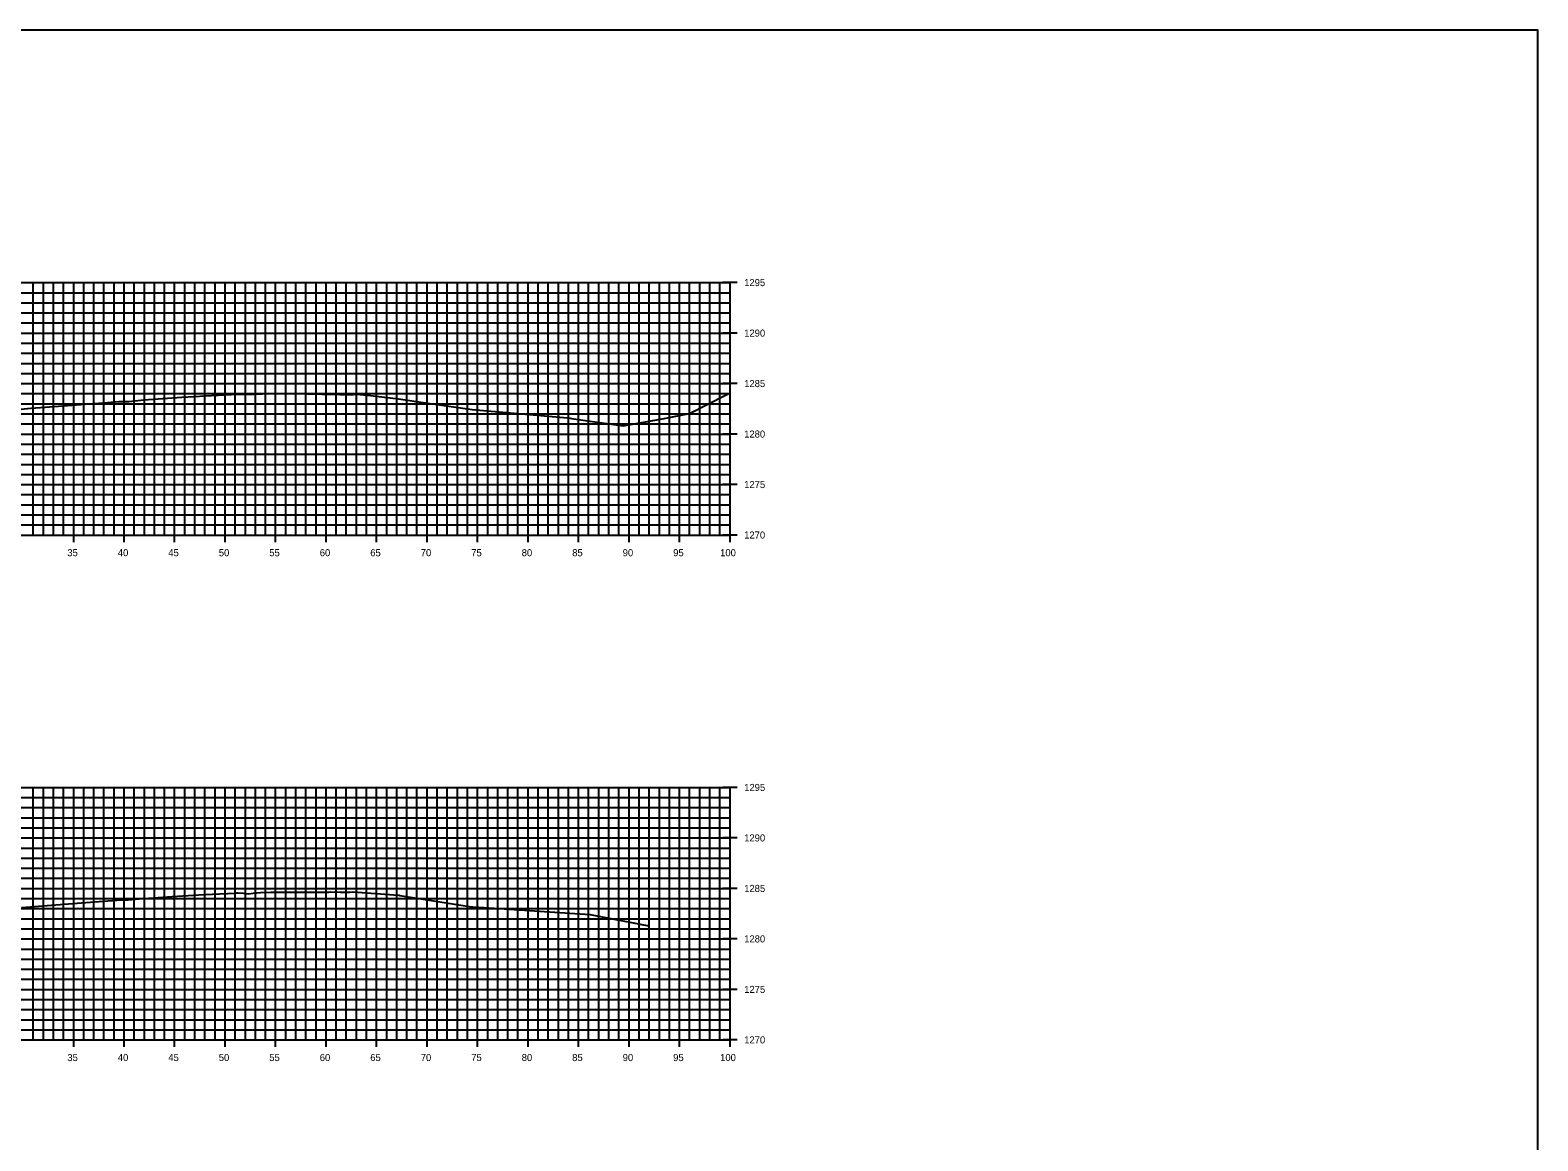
# Model space of a CAD drawing. Extents: x 674939 to 678919, y 750652 to 765176.
# Drawn here: x 678769.2 to 678918.5, y 755862.6 to 755972.6 of the extents above; entities that cross this region are included whole.
import ezdxf

# ---------------------------------------------------------------- set-up
doc = ezdxf.new("R2010")
doc.units = 0
for name, color, linetype in [('R_Axis', 7, 'Continuous'), ('R_Axis Annot', 7, 'Continuous'), ('R_Exist Surface', 7, 'Continuous'), ('R_Grid', 7, 'Continuous'), ('R_No Plot', 7, 'Continuous')]:
    doc.layers.add(name, color=color, linetype=linetype)

msp = doc.modelspace()

# ---------------------------------------------------------------- linework, layer by layer
at = {"layer": 'R_Axis'}
for p, q in [((678839.23, 755947.55), (678837.83, 755947.55)), ((678838.53, 755922.55), (678838.53, 755947.55)), ((678839.23, 755942.55), (678837.83, 755942.55)), ((678839.23, 755937.55), (678837.83, 755937.55)), ((678839.23, 755932.55), (678837.83, 755932.55)), ((678839.23, 755927.55), (678837.83, 755927.55)), ((678773.53, 755921.85), (678773.53, 755923.25)), ((678778.53, 755921.85), (678778.53, 755923.25)), ((678783.53, 755921.85), (678783.53, 755923.25)), ((678788.53, 755921.85), (678788.53, 755923.25)), ((678793.53, 755921.85), (678793.53, 755923.25)), ((678798.53, 755921.85), (678798.53, 755923.25)), ((678803.53, 755921.85), (678803.53, 755923.25)), ((678808.53, 755921.85), (678808.53, 755923.25)), ((678813.53, 755921.85), (678813.53, 755923.25)), ((678818.53, 755921.85), (678818.53, 755923.25)), ((678823.53, 755921.85), (678823.53, 755923.25)), ((678828.53, 755921.85), (678828.53, 755923.25)), ((678833.53, 755921.85), (678833.53, 755923.25)), ((678838.53, 755921.85), (678838.53, 755923.25)), ((678638.53, 755922.55), (678838.53, 755922.55)), ((678839.23, 755922.55), (678837.83, 755922.55)), ((678839.23, 755897.55), (678837.83, 755897.55)), ((678838.53, 755872.55), (678838.53, 755897.55)), ((678839.23, 755892.55), (678837.83, 755892.55)), ((678839.23, 755887.55), (678837.83, 755887.55)), ((678839.23, 755882.55), (678837.83, 755882.55)), ((678839.23, 755877.55), (678837.83, 755877.55)), ((678638.53, 755872.55), (678838.53, 755872.55)), ((678773.53, 755871.85), (678773.53, 755873.25)), ((678778.53, 755871.85), (678778.53, 755873.25)), ((678783.53, 755871.85), (678783.53, 755873.25)), ((678788.53, 755871.85), (678788.53, 755873.25)), ((678793.53, 755871.85), (678793.53, 755873.25)), ((678798.53, 755871.85), (678798.53, 755873.25)), ((678803.53, 755871.85), (678803.53, 755873.25)), ((678808.53, 755871.85), (678808.53, 755873.25)), ((678813.53, 755871.85), (678813.53, 755873.25)), ((678818.53, 755871.85), (678818.53, 755873.25)), ((678823.53, 755871.85), (678823.53, 755873.25)), ((678828.53, 755871.85), (678828.53, 755873.25)), ((678833.53, 755871.85), (678833.53, 755873.25)), ((678839.23, 755872.55), (678837.83, 755872.55)), ((678838.53, 755871.85), (678838.53, 755873.25))]:
    msp.add_line(p, q, dxfattribs=at)
at = {"layer": 'R_Exist Surface'}
for points in [[(678767.66, 755934.96), (678769.29, 755935.1), (678770.7, 755935.21), (678776.88, 755935.69), (678778, 755935.77), (678778.44, 755935.78), (678778.71, 755935.78), (678779, 755935.77), (678779.88, 755935.87), (678780.47, 755935.93), (678784.25, 755936.19), (678785.45, 755936.27), (678786.55, 755936.33), (678789.74, 755936.49), (678789.77, 755936.49), (678789.85, 755936.49), (678790, 755936.5), (678790.16, 755936.5), (678790.6, 755936.49), (678791.38, 755936.5), (678793.11, 755936.55), (678796.7, 755936.52), (678798.11, 755936.5), (678798.74, 755936.49), (678801.03, 755936.45), (678801.25, 755936.46), (678801.54, 755936.5), (678802.94, 755936.36), (678805.69, 755936.03), (678808.37, 755935.65), (678812.99, 755934.98), (678822.42, 755934.14), (678822.7, 755934.11), (678822.83, 755934.09), (678827.95, 755933.36), (678832, 755934.1), (678834.53, 755934.58), (678838.08, 755936.39), (678838.53, 755936.62)], [(678768.35, 755885.65), (678773.88, 755886.1), (678778.22, 755886.41), (678778.42, 755886.4), (678778.93, 755886.43), (678780, 755886.52), (678783.28, 755886.75), (678785.91, 755886.92), (678787.96, 755887.02), (678789.57, 755887.09), (678789.68, 755887.1), (678789.82, 755887.11), (678790.34, 755887.07), (678790.82, 755887.03), (678791.3, 755887.09), (678792.03, 755887.14), (678793.06, 755887.17), (678794.61, 755887.19), (678796.77, 755887.19), (678798.81, 755887.19), (678799.01, 755887.2), (678799.94, 755887.18), (678800.87, 755887.19), (678801.18, 755887.2), (678801.21, 755887.21), (678805.69, 755886.87), (678805.78, 755886.87), (678805.82, 755886.86), (678812.93, 755885.74), (678813.04, 755885.73), (678813.64, 755885.69), (678824.68, 755884.96), (678826.2, 755884.68), (678830.49, 755883.86)]]:
    msp.add_lwpolyline(points, dxfattribs=at)
at = {"layer": 'R_Grid'}
for p, q in [((678638.53, 755947.55), (678838.53, 755947.55)), ((678638.53, 755946.55), (678838.53, 755946.55)), ((678769.53, 755922.55), (678769.53, 755947.55)), ((678770.53, 755922.55), (678770.53, 755947.55)), ((678771.53, 755922.55), (678771.53, 755947.55)), ((678772.53, 755922.55), (678772.53, 755947.55)), ((678773.53, 755922.55), (678773.53, 755947.55)), ((678774.53, 755922.55), (678774.53, 755947.55)), ((678775.53, 755922.55), (678775.53, 755947.55)), ((678776.53, 755922.55), (678776.53, 755947.55)), ((678777.53, 755922.55), (678777.53, 755947.55)), ((678778.53, 755922.55), (678778.53, 755947.55)), ((678779.53, 755922.55), (678779.53, 755947.55)), ((678780.53, 755922.55), (678780.53, 755947.55)), ((678781.53, 755922.55), (678781.53, 755947.55)), ((678782.53, 755922.55), (678782.53, 755947.55)), ((678783.53, 755922.55), (678783.53, 755947.55)), ((678784.53, 755922.55), (678784.53, 755947.55)), ((678785.53, 755922.55), (678785.53, 755947.55)), ((678786.53, 755922.55), (678786.53, 755947.55)), ((678787.53, 755922.55), (678787.53, 755947.55)), ((678788.53, 755922.55), (678788.53, 755947.55)), ((678789.53, 755922.55), (678789.53, 755947.55)), ((678790.53, 755922.55), (678790.53, 755947.55)), ((678791.53, 755922.55), (678791.53, 755947.55)), ((678792.53, 755922.55), (678792.53, 755947.55)), ((678793.53, 755922.55), (678793.53, 755947.55)), ((678794.53, 755922.55), (678794.53, 755947.55)), ((678795.53, 755922.55), (678795.53, 755947.55)), ((678796.53, 755922.55), (678796.53, 755947.55)), ((678797.53, 755922.55), (678797.53, 755947.55)), ((678798.53, 755922.55), (678798.53, 755947.55)), ((678799.53, 755922.55), (678799.53, 755947.55)), ((678800.53, 755922.55), (678800.53, 755947.55)), ((678801.53, 755922.55), (678801.53, 755947.55)), ((678802.53, 755922.55), (678802.53, 755947.55)), ((678803.53, 755922.55), (678803.53, 755947.55)), ((678804.53, 755922.55), (678804.53, 755947.55)), ((678805.53, 755922.55), (678805.53, 755947.55)), ((678806.53, 755922.55), (678806.53, 755947.55)), ((678807.53, 755922.55), (678807.53, 755947.55)), ((678808.53, 755922.55), (678808.53, 755947.55)), ((678809.53, 755922.55), (678809.53, 755947.55)), ((678810.53, 755922.55), (678810.53, 755947.55)), ((678811.53, 755922.55), (678811.53, 755947.55)), ((678812.53, 755922.55), (678812.53, 755947.55)), ((678813.53, 755922.55), (678813.53, 755947.55)), ((678814.53, 755922.55), (678814.53, 755947.55)), ((678815.53, 755922.55), (678815.53, 755947.55)), ((678816.53, 755922.55), (678816.53, 755947.55)), ((678817.53, 755922.55), (678817.53, 755947.55)), ((678818.53, 755922.55), (678818.53, 755947.55)), ((678819.53, 755922.55), (678819.53, 755947.55)), ((678820.53, 755922.55), (678820.53, 755947.55)), ((678821.53, 755922.55), (678821.53, 755947.55)), ((678822.53, 755922.55), (678822.53, 755947.55)), ((678823.53, 755922.55), (678823.53, 755947.55)), ((678824.53, 755922.55), (678824.53, 755947.55)), ((678825.53, 755922.55), (678825.53, 755947.55)), ((678826.53, 755922.55), (678826.53, 755947.55)), ((678827.53, 755922.55), (678827.53, 755947.55)), ((678828.53, 755922.55), (678828.53, 755947.55)), ((678829.53, 755922.55), (678829.53, 755947.55)), ((678830.53, 755922.55), (678830.53, 755947.55)), ((678831.53, 755922.55), (678831.53, 755947.55)), ((678832.53, 755922.55), (678832.53, 755947.55)), ((678833.53, 755922.55), (678833.53, 755947.55)), ((678834.53, 755922.55), (678834.53, 755947.55)), ((678835.53, 755922.55), (678835.53, 755947.55)), ((678836.53, 755922.55), (678836.53, 755947.55)), ((678837.53, 755922.55), (678837.53, 755947.55)), ((678838.53, 755922.55), (678838.53, 755947.55)), ((678638.53, 755945.55), (678838.53, 755945.55)), ((678638.53, 755944.55), (678838.53, 755944.55)), ((678638.53, 755943.55), (678838.53, 755943.55)), ((678638.53, 755942.55), (678838.53, 755942.55)), ((678638.53, 755941.55), (678838.53, 755941.55)), ((678638.53, 755940.55), (678838.53, 755940.55)), ((678638.53, 755939.55), (678838.53, 755939.55)), ((678638.53, 755938.55), (678838.53, 755938.55)), ((678638.53, 755937.55), (678838.53, 755937.55)), ((678638.53, 755936.55), (678838.53, 755936.55)), ((678638.53, 755935.55), (678838.53, 755935.55)), ((678638.53, 755934.55), (678838.53, 755934.55)), ((678638.53, 755933.55), (678838.53, 755933.55)), ((678638.53, 755932.55), (678838.53, 755932.55)), ((678638.53, 755931.55), (678838.53, 755931.55)), ((678638.53, 755930.55), (678838.53, 755930.55)), ((678638.53, 755929.55), (678838.53, 755929.55)), ((678638.53, 755928.55), (678838.53, 755928.55)), ((678638.53, 755927.55), (678838.53, 755927.55)), ((678638.53, 755926.55), (678838.53, 755926.55)), ((678638.53, 755925.55), (678838.53, 755925.55)), ((678638.53, 755924.55), (678838.53, 755924.55)), ((678638.53, 755923.55), (678838.53, 755923.55)), ((678638.53, 755922.55), (678838.53, 755922.55)), ((678638.53, 755897.55), (678838.53, 755897.55)), ((678769.53, 755872.55), (678769.53, 755897.55)), ((678770.53, 755872.55), (678770.53, 755897.55)), ((678771.53, 755872.55), (678771.53, 755897.55)), ((678772.53, 755872.55), (678772.53, 755897.55)), ((678773.53, 755872.55), (678773.53, 755897.55)), ((678774.53, 755872.55), (678774.53, 755897.55)), ((678775.53, 755872.55), (678775.53, 755897.55)), ((678776.53, 755872.55), (678776.53, 755897.55)), ((678777.53, 755872.55), (678777.53, 755897.55)), ((678778.53, 755872.55), (678778.53, 755897.55)), ((678779.53, 755872.55), (678779.53, 755897.55)), ((678780.53, 755872.55), (678780.53, 755897.55)), ((678781.53, 755872.55), (678781.53, 755897.55)), ((678782.53, 755872.55), (678782.53, 755897.55)), ((678783.53, 755872.55), (678783.53, 755897.55)), ((678784.53, 755872.55), (678784.53, 755897.55)), ((678785.53, 755872.55), (678785.53, 755897.55)), ((678786.53, 755872.55), (678786.53, 755897.55)), ((678787.53, 755872.55), (678787.53, 755897.55)), ((678788.53, 755872.55), (678788.53, 755897.55)), ((678789.53, 755872.55), (678789.53, 755897.55)), ((678790.53, 755872.55), (678790.53, 755897.55)), ((678791.53, 755872.55), (678791.53, 755897.55)), ((678792.53, 755872.55), (678792.53, 755897.55)), ((678793.53, 755872.55), (678793.53, 755897.55)), ((678794.53, 755872.55), (678794.53, 755897.55)), ((678795.53, 755872.55), (678795.53, 755897.55)), ((678796.53, 755872.55), (678796.53, 755897.55)), ((678797.53, 755872.55), (678797.53, 755897.55)), ((678798.53, 755872.55), (678798.53, 755897.55)), ((678799.53, 755872.55), (678799.53, 755897.55)), ((678800.53, 755872.55), (678800.53, 755897.55)), ((678801.53, 755872.55), (678801.53, 755897.55)), ((678802.53, 755872.55), (678802.53, 755897.55)), ((678803.53, 755872.55), (678803.53, 755897.55)), ((678804.53, 755872.55), (678804.53, 755897.55)), ((678805.53, 755872.55), (678805.53, 755897.55)), ((678806.53, 755872.55), (678806.53, 755897.55)), ((678807.53, 755872.55), (678807.53, 755897.55)), ((678808.53, 755872.55), (678808.53, 755897.55)), ((678809.53, 755872.55), (678809.53, 755897.55)), ((678810.53, 755872.55), (678810.53, 755897.55)), ((678811.53, 755872.55), (678811.53, 755897.55)), ((678812.53, 755872.55), (678812.53, 755897.55)), ((678813.53, 755872.55), (678813.53, 755897.55)), ((678814.53, 755872.55), (678814.53, 755897.55)), ((678815.53, 755872.55), (678815.53, 755897.55)), ((678816.53, 755872.55), (678816.53, 755897.55)), ((678817.53, 755872.55), (678817.53, 755897.55)), ((678818.53, 755872.55), (678818.53, 755897.55)), ((678819.53, 755872.55), (678819.53, 755897.55)), ((678820.53, 755872.55), (678820.53, 755897.55)), ((678821.53, 755872.55), (678821.53, 755897.55)), ((678822.53, 755872.55), (678822.53, 755897.55)), ((678823.53, 755872.55), (678823.53, 755897.55)), ((678824.53, 755872.55), (678824.53, 755897.55)), ((678825.53, 755872.55), (678825.53, 755897.55)), ((678826.53, 755872.55), (678826.53, 755897.55)), ((678827.53, 755872.55), (678827.53, 755897.55)), ((678828.53, 755872.55), (678828.53, 755897.55)), ((678829.53, 755872.55), (678829.53, 755897.55)), ((678830.53, 755872.55), (678830.53, 755897.55)), ((678831.53, 755872.55), (678831.53, 755897.55)), ((678832.53, 755872.55), (678832.53, 755897.55)), ((678833.53, 755872.55), (678833.53, 755897.55)), ((678834.53, 755872.55), (678834.53, 755897.55)), ((678835.53, 755872.55), (678835.53, 755897.55)), ((678836.53, 755872.55), (678836.53, 755897.55)), ((678837.53, 755872.55), (678837.53, 755897.55)), ((678838.53, 755872.55), (678838.53, 755897.55)), ((678638.53, 755896.55), (678838.53, 755896.55)), ((678638.53, 755895.55), (678838.53, 755895.55)), ((678638.53, 755894.55), (678838.53, 755894.55)), ((678638.53, 755893.55), (678838.53, 755893.55)), ((678638.53, 755892.55), (678838.53, 755892.55)), ((678638.53, 755891.55), (678838.53, 755891.55)), ((678638.53, 755890.55), (678838.53, 755890.55)), ((678638.53, 755889.55), (678838.53, 755889.55)), ((678638.53, 755888.55), (678838.53, 755888.55)), ((678638.53, 755887.55), (678838.53, 755887.55)), ((678638.53, 755886.55), (678838.53, 755886.55)), ((678638.53, 755885.55), (678838.53, 755885.55)), ((678638.53, 755884.55), (678838.53, 755884.55)), ((678638.53, 755883.55), (678838.53, 755883.55)), ((678638.53, 755882.55), (678838.53, 755882.55)), ((678638.53, 755881.55), (678838.53, 755881.55)), ((678638.53, 755880.55), (678838.53, 755880.55)), ((678638.53, 755879.55), (678838.53, 755879.55)), ((678638.53, 755878.55), (678838.53, 755878.55)), ((678638.53, 755877.55), (678838.53, 755877.55)), ((678638.53, 755876.55), (678838.53, 755876.55)), ((678638.53, 755875.55), (678838.53, 755875.55)), ((678638.53, 755874.55), (678838.53, 755874.55)), ((678638.53, 755873.55), (678838.53, 755873.55)), ((678638.53, 755872.55), (678838.53, 755872.55))]:
    msp.add_line(p, q, dxfattribs=at)
at = {"layer": 'R_No Plot'}
msp.add_lwpolyline([(678578.53, 755752.55), (678918.53, 755752.55), (678918.53, 755972.55), (678578.53, 755972.55)], close=True, dxfattribs=at)

# ---------------------------------------------------------------- texts
at = {"layer": 'R_Axis Annot'}
for s, p in [('1295', (678839.93, 755947.2)), ('1290', (678839.93, 755942.2)), ('1285', (678839.93, 755937.2)), ('1280', (678839.93, 755932.2)), ('1275', (678839.93, 755927.2)), ('1270', (678839.93, 755922.2)), ('35', (678772.9, 755920.45)), ('40', (678777.9, 755920.45)), ('45', (678782.9, 755920.45)), ('50', (678787.9, 755920.45)), ('55', (678792.9, 755920.45)), ('60', (678797.9, 755920.45)), ('65', (678802.9, 755920.45)), ('70', (678807.9, 755920.45)), ('75', (678812.9, 755920.45)), ('80', (678817.9, 755920.45)), ('85', (678822.9, 755920.45)), ('90', (678827.9, 755920.45)), ('95', (678832.9, 755920.45)), ('100', (678837.55, 755920.45)), ('1295', (678839.93, 755897.2)), ('1290', (678839.93, 755892.2)), ('1285', (678839.93, 755887.2)), ('1280', (678839.93, 755882.2)), ('1275', (678839.93, 755877.2)), ('1270', (678839.93, 755872.2)), ('35', (678772.9, 755870.45)), ('40', (678777.9, 755870.45)), ('45', (678782.9, 755870.45)), ('50', (678787.9, 755870.45)), ('55', (678792.9, 755870.45)), ('60', (678797.9, 755870.45)), ('65', (678802.9, 755870.45)), ('70', (678807.9, 755870.45)), ('75', (678812.9, 755870.45)), ('80', (678817.9, 755870.45)), ('85', (678822.9, 755870.45)), ('90', (678827.9, 755870.45)), ('95', (678832.9, 755870.45)), ('100', (678837.55, 755870.45))]:
    msp.add_text(s, height=0.7, dxfattribs=at).set_placement(p)

doc.saveas('drawing.dxf')
